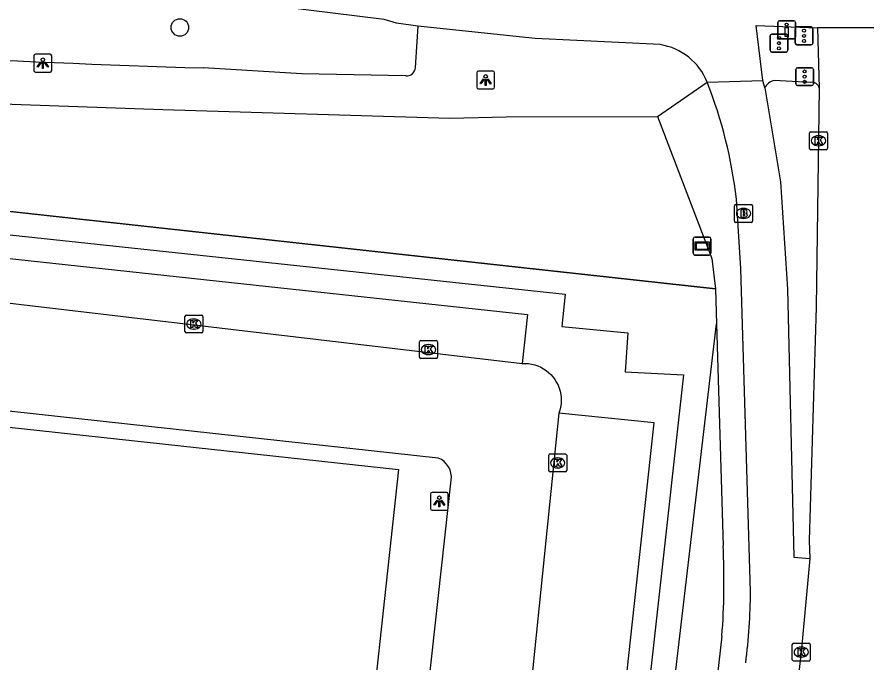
# Model space of a CAD drawing. Extents: x 162186 to 163152, y 385513 to 386513.
# Drawn here: x 162591.32 to 162638.71, y 386393.88 to 386429.85 of the extents above; entities that cross this region are included whole.
import ezdxf

# ---------------------------------------------------------------- set-up
doc = ezdxf.new("R2010")
doc.units = 0
for name, color, linetype in [('IMGEO_Boom', 7, 'Continuous'), ('IMGEO_Brandkraan', 7, 'Continuous'), ('IMGEO_Drukknoppaal', 7, 'Continuous'), ('IMGEO_Fietspad_gesloten', 7, 'Continuous'), ('IMGEO_Fietspad_open', 7, 'Continuous'), ('IMGEO_Haag', 7, 'Continuous'), ('IMGEO_Hek', 7, 'Continuous'), ('IMGEO_Kolk', 7, 'Continuous'), ('IMGEO_Lichtpunt', 7, 'Continuous'), ('IMGEO_Pand', 7, 'Continuous'), ('IMGEO_Parkeervlak_open', 7, 'Continuous'), ('IMGEO_Rijbaan_lokaal_gesloten', 7, 'Continuous'), ('IMGEO_Rijbaan_lokaal_open', 7, 'Continuous'), ('IMGEO_Verkeersregelinstallatiepaal', 7, 'Continuous'), ('IMGEO_Verklikker', 7, 'Continuous'), ('IMGEO_Voetpad_open', 7, 'Continuous')]:
    doc.layers.add(name, color=color, linetype=linetype)

msp = doc.modelspace()

# ---------------------------------------------------------------- linework, layer by layer
at = {"layer": 'IMGEO_Boom'}
msp.add_circle((162600.397, 386429.264), 0.489, dxfattribs=at)
at = {"layer": 'IMGEO_Brandkraan'}
for p, q in [((162631.324, 386418.466), (162631.324, 386419.318)), ((162631.399, 386419.392), (162632.251, 386419.392)), ((162631.812, 386419.172), (162631.837, 386419.172)), ((162632.325, 386419.318), (162632.325, 386418.466)), ((162632.251, 386418.392), (162631.399, 386418.392)), ((162631.835, 386418.612), (162631.81, 386418.612))]:
    msp.add_line(p, q, dxfattribs=at)
for points in [[(162631.324, 386418.466), (162631.324, 386419.318)], [(162631.399, 386419.392), (162632.251, 386419.392)], [(162632.325, 386419.318), (162632.325, 386418.466)], [(162631.672, 386419.092), (162631.672, 386418.692), (162631.885, 386418.692)], [(162631.903, 386419.092), (162631.672, 386419.092)], [(162631.851, 386419.011), (162631.797, 386419.011), (162631.797, 386418.935)], [(162631.797, 386418.935), (162631.85, 386418.935)], [(162631.859, 386418.859), (162631.797, 386418.859), (162631.797, 386418.778)], [(162631.797, 386418.778), (162631.859, 386418.778)], [(162632.251, 386418.392), (162631.399, 386418.392)]]:
    msp.add_lwpolyline(points, dxfattribs=at)
for centre, radius, start, end in [((162631.401, 386419.316), 0.0765, 91.552, 178.448), ((162631.401, 386419.316), 0.0765, 91.552, 178.448), ((162632.249, 386419.316), 0.0765, 1.552, 88.448), ((162632.249, 386419.316), 0.0765, 1.552, 88.448), ((162631.852, 386418.973), 0.0379, 267.8285, 90.9355), ((162631.86, 386418.818), 0.0404, 269.8759, 90.5077), ((162631.891, 386418.943), 0.251, 268.6676, 293.5347), ((162631.907, 386418.947), 0.145, 59.4692, 91.5367), ((162631.932, 386418.994), 0.0922, 285.5137, 58.1501), ((162631.937, 386418.802), 0.105, 301.3115, 78.989), ((162631.401, 386418.468), 0.0765, 181.552, 268.448), ((162631.401, 386418.468), 0.0765, 181.552, 268.448), ((162632.249, 386418.468), 0.0765, 271.552, 358.448), ((162632.249, 386418.468), 0.0765, 271.552, 358.448)]:
    msp.add_arc(centre, radius, start, end, dxfattribs=at)
for centre, major_axis, ratio, start_param, end_param in [((162631.811, 386418.892), (-0.387, 0.002), 0.722429, 4.712389, 7.853982), ((162631.836, 386418.892), (-0.39, 0.002), 0.717154, 1.570796, 4.712389)]:
    msp.add_ellipse(centre, major_axis=major_axis, ratio=ratio, start_param=start_param, end_param=end_param, dxfattribs=at)
at = {"layer": 'IMGEO_Drukknoppaal'}
for p, q in [((162633.833, 386429.634), (162634.623, 386429.634)), ((162634.623, 386429.634), (162633.833, 386429.634)), ((162633.733, 386428.734), (162633.733, 386429.534)), ((162633.733, 386429.534), (162633.733, 386428.734)), ((162634.723, 386429.534), (162634.723, 386428.734)), ((162634.723, 386428.734), (162634.723, 386429.534)), ((162634.623, 386428.634), (162633.833, 386428.634)), ((162633.833, 386428.634), (162634.623, 386428.634))]:
    msp.add_line(p, q, dxfattribs=at)
msp.add_lwpolyline([(162634.303, 386429.259), (162634.303, 386428.759), (162634.153, 386428.759), (162634.153, 386429.259), (162634.303, 386429.259)], dxfattribs=at)
msp.add_circle((162634.228, 386429.424), 0.085, dxfattribs=at)
for centre, start, end in [((162633.833, 386429.534), 90, 180), ((162633.833, 386429.534), 90, 180), ((162634.623, 386429.534), 0, 90), ((162634.623, 386429.534), 360, 90), ((162633.833, 386428.734), 180, 270), ((162633.833, 386428.734), 180, 270), ((162634.623, 386428.734), 270, 0), ((162634.623, 386428.734), 270, 0)]:
    msp.add_arc(centre, 0.1, start, end, dxfattribs=at)
at = {"layer": 'IMGEO_Fietspad_gesloten'}
for points in [[(162613.661, 386429.33), (162612.479, 386429.507), (162611.784, 386429.707), (162606.057, 386430.419), (162604.765, 386430.515), (162592.97, 386431.053), (162568.714, 386431.882)], [(162627.176, 386428.308), (162620.204, 386428.656), (162613.661, 386429.33)], [(162632.904, 386426.299), (162632.533, 386429.38), (162635.95, 386429.24)], [(162629.797, 386426.207), (162632.904, 386426.299)]]:
    msp.add_lwpolyline(points, dxfattribs=at)
msp.add_arc((162626.651, 386424.968), 3.381, 21.4947, 81.0738, dxfattribs=at)
at = {"layer": 'IMGEO_Fietspad_open'}
for points in [[(162633.005, 386425.888), (162632.904, 386426.299)], [(162633.005, 386425.888), (162633.875, 386420.653), (162634.274, 386414.672), (162634.623, 386399.721), (162635.517, 386399.652)], [(162632.208, 386397.817), (162631.677, 386415.806), (162631.427, 386419.69)]]:
    msp.add_lwpolyline(points, dxfattribs=at)
for centre, radius, start, end in [((162605.689, 386416.715), 25.909, 6.5936, 21.4913), ((162600.734, 386397.87), 31.474, 352.6155, 359.9031)]:
    msp.add_arc(centre, radius, start, end, dxfattribs=at)
at = {"layer": 'IMGEO_Haag'}
for points in [[(162630.265, 386414.683), (162560.05, 386422.387)], [(162559.928, 386421.015), (162621.882, 386414.389), (162621.69, 386412.594), (162625.366, 386412.225), (162625.216, 386410.063), (162628.47, 386409.893), (162622.915, 386359.787), (162624.093, 386359.703), (162630.322, 386412.733)]]:
    msp.add_lwpolyline(points, dxfattribs=at)
at = {"layer": 'IMGEO_Hek'}
msp.add_lwpolyline([(162523.527, 386426.394), (162630.265, 386414.683)], dxfattribs=at)
at = {"layer": 'IMGEO_Kolk'}
for p, q in [((162635.577, 386423.445), (162636.429, 386423.445)), ((162635.502, 386422.519), (162635.502, 386423.371)), ((162635.99, 386423.225), (162636.015, 386423.225)), ((162636.503, 386423.371), (162636.503, 386422.519)), ((162636.013, 386422.665), (162635.988, 386422.665)), ((162636.429, 386422.445), (162635.577, 386422.445)), ((162600.678, 386412.299), (162600.678, 386413.151)), ((162600.753, 386413.225), (162601.605, 386413.225)), ((162601.166, 386413.005), (162601.191, 386413.005)), ((162601.679, 386413.151), (162601.679, 386412.299)), ((162601.605, 386412.225), (162600.753, 386412.225)), ((162601.189, 386412.445), (162601.164, 386412.445)), ((162613.758, 386410.872), (162613.758, 386411.724)), ((162613.833, 386411.798), (162614.685, 386411.798)), ((162614.246, 386411.578), (162614.271, 386411.578)), ((162614.759, 386411.724), (162614.759, 386410.872)), ((162614.685, 386410.798), (162613.833, 386410.798)), ((162614.269, 386411.018), (162614.244, 386411.018)), ((162620.961, 386404.554), (162620.961, 386405.406)), ((162621.036, 386405.48), (162621.888, 386405.48)), ((162621.962, 386405.406), (162621.962, 386404.554)), ((162621.449, 386405.26), (162621.474, 386405.26)), ((162621.888, 386404.48), (162621.036, 386404.48)), ((162621.472, 386404.7), (162621.447, 386404.7)), ((162634.541, 386394.004), (162634.541, 386394.856)), ((162634.616, 386394.93), (162635.468, 386394.93)), ((162635.029, 386394.71), (162635.054, 386394.71)), ((162635.542, 386394.856), (162635.542, 386394.004)), ((162635.052, 386394.15), (162635.027, 386394.15)), ((162635.468, 386393.93), (162634.616, 386393.93))]:
    msp.add_line(p, q, dxfattribs=at)
for points in [[(162635.577, 386423.445), (162636.429, 386423.445)], [(162635.502, 386422.519), (162635.502, 386423.371)], [(162635.823, 386423.145), (162635.946, 386423.145), (162635.946, 386422.994), (162636.076, 386423.145), (162636.24, 386423.145), (162636.094, 386422.994), (162636.247, 386422.745), (162636.095, 386422.745), (162636.01, 386422.909), (162635.946, 386422.842), (162635.946, 386422.745), (162635.823, 386422.745), (162635.823, 386423.145)], [(162636.503, 386423.371), (162636.503, 386422.519)], [(162636.429, 386422.445), (162635.577, 386422.445)], [(162600.678, 386412.299), (162600.678, 386413.151)], [(162600.753, 386413.225), (162601.605, 386413.225)], [(162601.679, 386413.151), (162601.679, 386412.299)], [(162600.999, 386412.925), (162601.122, 386412.925), (162601.122, 386412.774), (162601.252, 386412.925), (162601.416, 386412.925), (162601.27, 386412.774), (162601.423, 386412.525), (162601.271, 386412.525), (162601.186, 386412.689), (162601.122, 386412.622), (162601.122, 386412.525), (162600.999, 386412.525), (162600.999, 386412.925)], [(162601.605, 386412.225), (162600.753, 386412.225)], [(162613.758, 386410.872), (162613.758, 386411.724)], [(162613.833, 386411.798), (162614.685, 386411.798)], [(162614.759, 386411.724), (162614.759, 386410.872)], [(162614.079, 386411.498), (162614.202, 386411.498), (162614.202, 386411.347), (162614.332, 386411.498), (162614.496, 386411.498), (162614.35, 386411.347), (162614.503, 386411.098), (162614.351, 386411.098), (162614.266, 386411.262), (162614.202, 386411.195), (162614.202, 386411.098), (162614.079, 386411.098), (162614.079, 386411.498)], [(162614.685, 386410.798), (162613.833, 386410.798)], [(162620.961, 386404.554), (162620.961, 386405.406)], [(162621.036, 386405.48), (162621.888, 386405.48)], [(162621.962, 386405.406), (162621.962, 386404.554)], [(162621.282, 386405.18), (162621.405, 386405.18), (162621.405, 386405.029), (162621.535, 386405.18), (162621.699, 386405.18), (162621.553, 386405.029), (162621.706, 386404.78), (162621.554, 386404.78), (162621.469, 386404.944), (162621.405, 386404.877), (162621.405, 386404.78), (162621.282, 386404.78), (162621.282, 386405.18)], [(162621.888, 386404.48), (162621.036, 386404.48)], [(162634.541, 386394.004), (162634.541, 386394.856)], [(162634.616, 386394.93), (162635.468, 386394.93)], [(162634.862, 386394.63), (162634.985, 386394.63), (162634.985, 386394.479), (162635.115, 386394.63), (162635.279, 386394.63), (162635.133, 386394.479), (162635.286, 386394.23), (162635.134, 386394.23), (162635.049, 386394.394), (162634.985, 386394.327), (162634.985, 386394.23), (162634.862, 386394.23), (162634.862, 386394.63)], [(162635.542, 386394.856), (162635.542, 386394.004)], [(162635.468, 386393.93), (162634.616, 386393.93)]]:
    msp.add_lwpolyline(points, dxfattribs=at)
for centre, start, end in [((162635.579, 386423.369), 91.552, 178.448), ((162635.579, 386423.369), 91.552, 178.448), ((162636.427, 386423.369), 1.552, 88.448), ((162636.427, 386423.369), 1.552, 88.448), ((162635.579, 386422.521), 181.552, 268.448), ((162635.579, 386422.521), 181.552, 268.448), ((162636.427, 386422.521), 271.552, 358.448), ((162636.427, 386422.521), 271.552, 358.448), ((162600.755, 386413.149), 91.552, 178.448), ((162600.755, 386413.149), 91.552, 178.448), ((162601.603, 386413.149), 1.552, 88.448), ((162601.603, 386413.149), 1.552, 88.448), ((162600.755, 386412.301), 181.552, 268.448), ((162600.755, 386412.301), 181.552, 268.448), ((162601.603, 386412.301), 271.552, 358.448), ((162601.603, 386412.301), 271.552, 358.448), ((162613.835, 386411.722), 91.552, 178.448), ((162613.835, 386411.722), 91.552, 178.448), ((162614.683, 386411.722), 1.552, 88.448), ((162614.683, 386411.722), 1.552, 88.448), ((162613.835, 386410.874), 181.552, 268.448), ((162613.835, 386410.874), 181.552, 268.448), ((162614.683, 386410.874), 271.552, 358.448), ((162614.683, 386410.874), 271.552, 358.448), ((162621.038, 386405.404), 91.552, 178.448), ((162621.038, 386405.404), 91.552, 178.448), ((162621.886, 386405.404), 1.552, 88.448), ((162621.886, 386405.404), 1.552, 88.448), ((162621.038, 386404.556), 181.552, 268.448), ((162621.038, 386404.556), 181.552, 268.448), ((162621.886, 386404.556), 271.552, 358.448), ((162621.886, 386404.556), 271.552, 358.448), ((162634.618, 386394.854), 91.552, 178.448), ((162634.618, 386394.854), 91.552, 178.448), ((162635.466, 386394.854), 1.552, 88.448), ((162635.466, 386394.854), 1.552, 88.448), ((162634.618, 386394.006), 181.552, 268.448), ((162634.618, 386394.006), 181.552, 268.448), ((162635.466, 386394.006), 271.552, 358.448), ((162635.466, 386394.006), 271.552, 358.448)]:
    msp.add_arc(centre, 0.0765, start, end, dxfattribs=at)
for centre, major_axis, ratio, start_param, end_param in [((162635.989, 386422.945), (-0.387, 0.002), 0.722429, 4.712389, 7.853982), ((162636.014, 386422.945), (-0.39, 0.002), 0.717154, 1.570796, 4.712389), ((162601.165, 386412.725), (-0.387, 0.002), 0.722429, 4.712389, 7.853982), ((162601.19, 386412.725), (-0.39, 0.002), 0.717154, 1.570796, 4.712389), ((162614.245, 386411.298), (-0.387, 0.002), 0.722429, 4.712389, 7.853982), ((162614.27, 386411.298), (-0.39, 0.002), 0.717154, 1.570796, 4.712389), ((162621.448, 386404.98), (-0.387, 0.002), 0.722429, 4.712389, 7.853982), ((162621.473, 386404.98), (-0.39, 0.002), 0.717154, 1.570796, 4.712389), ((162635.028, 386394.43), (-0.387, 0.002), 0.722429, 4.712389, 7.853982), ((162635.053, 386394.43), (-0.39, 0.002), 0.717154, 1.570796, 4.712389)]:
    msp.add_ellipse(centre, major_axis=major_axis, ratio=ratio, start_param=start_param, end_param=end_param, dxfattribs=at)
at = {"layer": 'IMGEO_Lichtpunt'}
for p, q in [((162592.254, 386427.672), (162592.254, 386426.865)), ((162592.254, 386427.672), (162592.254, 386426.865)), ((162593.156, 386427.767), (162592.348, 386427.767)), ((162593.156, 386427.767), (162592.348, 386427.767)), ((162593.25, 386426.865), (162593.25, 386427.672)), ((162593.25, 386426.865), (162593.25, 386427.672)), ((162592.348, 386426.771), (162593.156, 386426.771)), ((162592.348, 386426.771), (162593.156, 386426.771)), ((162616.948, 386426.737), (162616.948, 386425.93)), ((162616.948, 386426.737), (162616.948, 386425.93)), ((162617.85, 386426.832), (162617.042, 386426.832)), ((162617.85, 386426.832), (162617.042, 386426.832)), ((162617.944, 386425.93), (162617.944, 386426.737)), ((162617.944, 386425.93), (162617.944, 386426.737)), ((162617.042, 386425.836), (162617.85, 386425.836)), ((162617.042, 386425.836), (162617.85, 386425.836)), ((162614.365, 386403.241), (162614.365, 386402.434)), ((162614.365, 386403.241), (162614.365, 386402.434)), ((162615.267, 386403.336), (162614.459, 386403.336)), ((162615.267, 386403.336), (162614.459, 386403.336)), ((162615.361, 386402.434), (162615.361, 386403.241)), ((162615.361, 386402.434), (162615.361, 386403.241)), ((162614.459, 386402.34), (162615.267, 386402.34)), ((162614.459, 386402.34), (162615.267, 386402.34))]:
    msp.add_line(p, q, dxfattribs=at)
for points in [[(162592.628, 386427.336), (162592.667, 386427.308), (162592.479, 386427.046), (162592.441, 386427.073), (162592.628, 386427.336)], [(162592.73, 386427.288), (162592.777, 386427.288), (162592.777, 386426.966), (162592.73, 386426.966), (162592.73, 386427.288)], [(162592.84, 386427.308), (162592.878, 386427.335), (162593.065, 386427.073), (162593.026, 386427.045), (162592.84, 386427.308)], [(162617.322, 386426.401), (162617.361, 386426.373), (162617.173, 386426.111), (162617.135, 386426.138), (162617.322, 386426.401)], [(162617.424, 386426.353), (162617.471, 386426.353), (162617.471, 386426.031), (162617.424, 386426.031), (162617.424, 386426.353)], [(162617.534, 386426.373), (162617.572, 386426.4), (162617.759, 386426.138), (162617.72, 386426.11), (162617.534, 386426.373)], [(162614.739, 386402.905), (162614.778, 386402.877), (162614.59, 386402.615), (162614.552, 386402.642), (162614.739, 386402.905)], [(162614.841, 386402.857), (162614.888, 386402.857), (162614.888, 386402.535), (162614.841, 386402.535), (162614.841, 386402.857)], [(162614.951, 386402.877), (162614.989, 386402.904), (162615.176, 386402.642), (162615.137, 386402.614), (162614.951, 386402.877)]]:
    msp.add_lwpolyline(points, dxfattribs=at)
for centre in [(162592.753, 386427.47), (162617.447, 386426.535), (162614.864, 386403.039)]:
    msp.add_circle(centre, 0.0994, dxfattribs=at)
for centre, start, end in [((162592.348, 386427.672), 90, 180), ((162592.348, 386427.672), 90, 180), ((162593.156, 386427.672), 0, 90), ((162593.156, 386427.672), 0, 90), ((162592.348, 386426.865), 180, 270), ((162592.348, 386426.865), 180, 270), ((162593.156, 386426.865), 270, 0), ((162593.156, 386426.865), 270, 360), ((162617.042, 386426.737), 90, 180), ((162617.042, 386426.737), 90, 180), ((162617.85, 386426.737), 0, 90), ((162617.85, 386426.737), 0, 90), ((162617.042, 386425.93), 180, 270), ((162617.042, 386425.93), 180, 270), ((162617.85, 386425.93), 270, 0), ((162617.85, 386425.93), 270, 360), ((162614.459, 386403.241), 90, 180), ((162614.459, 386403.241), 90, 180), ((162615.267, 386403.241), 0, 90), ((162615.267, 386403.241), 0, 90), ((162614.459, 386402.434), 180, 270), ((162614.459, 386402.434), 180, 270), ((162615.267, 386402.434), 270, 0), ((162615.267, 386402.434), 270, 360)]:
    msp.add_arc(centre, 0.0946, start, end, dxfattribs=at)
at = {"layer": 'IMGEO_Pand'}
msp.add_lwpolyline([(162603.751, 386323.413), (162584.111, 386325.529), (162584.259, 386326.946), (162570.371, 386328.537), (162570.2, 386327.044), (162550.572, 386329.166), (162552.51, 386347.22), (162550.959, 386347.389), (162551.394, 386351.387), (162554.466, 386351.14), (162554.494, 386351.401), (162554.962, 386355.747), (162555.001, 386356.112), (162553.579, 386356.265), (162559.406, 386410.398), (162612.582, 386404.614), (162607.724, 386359.738), (162609.275, 386359.57), (162608.842, 386355.576), (162607.28, 386355.744), (162605.841, 386355.904), (162605.495, 386352.753), (162606.924, 386352.615), (162603.751, 386323.413)], dxfattribs=at)
at = {"layer": 'IMGEO_Parkeervlak_open'}
for points in [[(162563.323, 386417.145), (162563.553, 386419.326), (162619.784, 386413.265), (162619.479, 386410.523)], [(162617.646, 386362.357), (162621.924, 386361.965), (162626.837, 386407.224), (162621.525, 386407.752)]]:
    msp.add_lwpolyline(points, dxfattribs=at)
at = {"layer": 'IMGEO_Rijbaan_lokaal_gesloten'}
for points in [[(162640.365, 386429.236), (162635.95, 386429.24)], [(162635.95, 386429.24), (162636.046, 386425.869)], [(162636.046, 386425.869), (162635.866, 386413.659), (162635.483, 386400.655), (162635.517, 386399.652)], [(162635.517, 386399.652), (162635.042, 386394.43), (162631.611, 386364.989)]]:
    msp.add_lwpolyline(points, dxfattribs=at)
at = {"layer": 'IMGEO_Rijbaan_lokaal_open'}
for points in [[(162563.323, 386417.145), (162619.479, 386410.523)], [(162614.804, 386405.248), (162558.579, 386411.402), (162556.931, 386411.533), (162556.755, 386411.52), (162556.581, 386411.491), (162556.411, 386411.447), (162556.245, 386411.388), (162556.085, 386411.314), (162555.932, 386411.225), (162555.788, 386411.124), (162555.654, 386411.01), (162555.53, 386410.884), (162555.418, 386410.748), (162555.319, 386410.602), (162555.234, 386410.448), (162555.162, 386410.287), (162555.106, 386410.12), (162555.064, 386409.948), (162554.911, 386408.696), (162548.152, 386346.88), (162551.757, 386346.596)], [(162619.479, 386410.523), (162619.657, 386410.527), (162619.834, 386410.515), (162620.01, 386410.489), (162620.183, 386410.446), (162620.351, 386410.39), (162620.514, 386410.318), (162620.671, 386410.233), (162620.819, 386410.134), (162620.958, 386410.023), (162621.087, 386409.901), (162621.204, 386409.767), (162621.31, 386409.624), (162621.403, 386409.472), (162621.482, 386409.313), (162621.548, 386409.147), (162621.598, 386408.977), (162621.634, 386408.802), (162621.654, 386408.625), (162621.659, 386408.448), (162621.648, 386408.27), (162621.622, 386408.094), (162621.581, 386407.921), (162621.525, 386407.752)], [(162621.525, 386407.752), (162616.899, 386362.425), (162617.646, 386362.357)], [(162606.588, 386322.611), (162615.52, 386404.02)]]:
    msp.add_lwpolyline(points, dxfattribs=at)
msp.add_arc((162614.396, 386404.188), 1.136, 351.5154, 68.9742, dxfattribs=at)
at = {"layer": 'IMGEO_Verkeersregelinstallatiepaal'}
for p, q in [((162634.701, 386428.394), (162634.701, 386429.194)), ((162634.701, 386429.194), (162634.701, 386428.394)), ((162634.801, 386429.294), (162635.591, 386429.294)), ((162635.591, 386429.294), (162634.801, 386429.294)), ((162635.691, 386429.194), (162635.691, 386428.394)), ((162635.691, 386428.394), (162635.691, 386429.194)), ((162633.301, 386427.988), (162633.301, 386428.788)), ((162633.301, 386428.788), (162633.301, 386427.988)), ((162633.401, 386428.888), (162634.191, 386428.888)), ((162634.191, 386428.888), (162633.401, 386428.888)), ((162634.291, 386428.788), (162634.291, 386427.988)), ((162634.291, 386427.988), (162634.291, 386428.788)), ((162635.591, 386428.294), (162634.801, 386428.294)), ((162634.801, 386428.294), (162635.591, 386428.294)), ((162634.191, 386427.888), (162633.401, 386427.888)), ((162633.401, 386427.888), (162634.191, 386427.888)), ((162634.73, 386426.12), (162634.73, 386426.92)), ((162634.73, 386426.92), (162634.73, 386426.12)), ((162634.83, 386427.02), (162635.62, 386427.02)), ((162635.62, 386427.02), (162634.83, 386427.02)), ((162635.72, 386426.92), (162635.72, 386426.12)), ((162635.72, 386426.12), (162635.72, 386426.92)), ((162635.62, 386426.02), (162634.83, 386426.02)), ((162634.83, 386426.02), (162635.62, 386426.02))]:
    msp.add_line(p, q, dxfattribs=at)
for centre in [(162635.196, 386429.084), (162633.796, 386428.678), (162635.196, 386428.794), (162633.796, 386428.388), (162633.796, 386428.098), (162635.196, 386428.504), (162635.225, 386426.81), (162635.225, 386426.52), (162635.225, 386426.23)]:
    msp.add_circle(centre, 0.085, dxfattribs=at)
for centre, start, end in [((162634.801, 386429.194), 90, 180), ((162634.801, 386429.194), 90, 180), ((162635.591, 386429.194), 0, 90), ((162635.591, 386429.194), 360, 90), ((162633.401, 386428.788), 90, 180), ((162633.401, 386428.788), 90, 180), ((162634.191, 386428.788), 0, 90), ((162634.191, 386428.788), 360, 90), ((162634.801, 386428.394), 180, 270), ((162634.801, 386428.394), 180, 270), ((162635.591, 386428.394), 270, 0), ((162635.591, 386428.394), 270, 0), ((162633.401, 386427.988), 180, 270), ((162633.401, 386427.988), 180, 270), ((162634.191, 386427.988), 270, 0), ((162634.191, 386427.988), 270, 0), ((162634.83, 386426.92), 90, 180), ((162634.83, 386426.92), 90, 180), ((162635.62, 386426.92), 0, 90), ((162635.62, 386426.92), 360, 90), ((162634.83, 386426.12), 180, 270), ((162634.83, 386426.12), 180, 270), ((162635.62, 386426.12), 270, 0), ((162635.62, 386426.12), 270, 0)]:
    msp.add_arc(centre, 0.1, start, end, dxfattribs=at)
at = {"layer": 'IMGEO_Verklikker'}
for p, q in [((162629.017, 386416.671), (162629.017, 386417.471)), ((162629.017, 386417.471), (162629.017, 386416.671)), ((162629.117, 386417.571), (162629.907, 386417.571)), ((162629.907, 386417.571), (162629.117, 386417.571)), ((162630.007, 386417.471), (162630.007, 386416.671)), ((162630.007, 386416.671), (162630.007, 386417.471)), ((162629.907, 386416.571), (162629.117, 386416.571)), ((162629.117, 386416.571), (162629.907, 386416.571))]:
    msp.add_line(p, q, dxfattribs=at)
for points in [[(162629.118, 386417.303), (162629.906, 386417.303), (162629.906, 386416.839), (162629.118, 386416.839), (162629.118, 386417.303)], [(162629.183, 386417.238), (162629.183, 386416.904), (162629.841, 386416.904), (162629.841, 386417.238), (162629.183, 386417.238)]]:
    msp.add_lwpolyline(points, dxfattribs=at)
for centre, start, end in [((162629.117, 386417.471), 90, 180), ((162629.117, 386417.471), 90, 180), ((162629.907, 386417.471), 0, 90), ((162629.907, 386417.471), 360, 90), ((162629.117, 386416.671), 180, 270), ((162629.117, 386416.671), 180, 270), ((162629.907, 386416.671), 270, 0), ((162629.907, 386416.671), 270, 0)]:
    msp.add_arc(centre, 0.1, start, end, dxfattribs=at)
at = {"layer": 'IMGEO_Voetpad_open'}
for points in [[(162613.661, 386429.33), (162613.524, 386427.022)], [(162560.05, 386422.387), (162560.444, 386426.841), (162578.841, 386425.678), (162589.955, 386425.017), (162599.446, 386424.695), (162615.439, 386424.207), (162618.592, 386424.271), (162627.034, 386424.296)], [(162612.998, 386426.572), (162607.19, 386426.681), (162601.711, 386427.005)], [(162635.563, 386426.2), (162633.539, 386426.302)], [(162627.034, 386424.296), (162629.797, 386426.207)], [(162627.034, 386424.296), (162630.059, 386416.383), (162630.265, 386414.683)], [(162630.265, 386414.683), (162630.322, 386412.733)], [(162630.322, 386412.733), (162630.685, 386400.36)], [(162630.619, 386395.317), (162626.606, 386360.094)]]:
    msp.add_lwpolyline(points, dxfattribs=at)
for centre, radius, start, end in [((162628.543, 387277.419), 850.837, 265.955266, 268.192817), ((162613.047, 386427.048), 0.478, 264.1674, 356.9275), ((162633.647, 386425.611), 0.699, 98.9025, 156.669), ((162635.642, 386425.798), 0.41, 9.995, 101.1593), ((162589.938, 386398.371), 40.795, 355.7063, 2.7941)]:
    msp.add_arc(centre, radius, start, end, dxfattribs=at)

doc.saveas('drawing.dxf')
